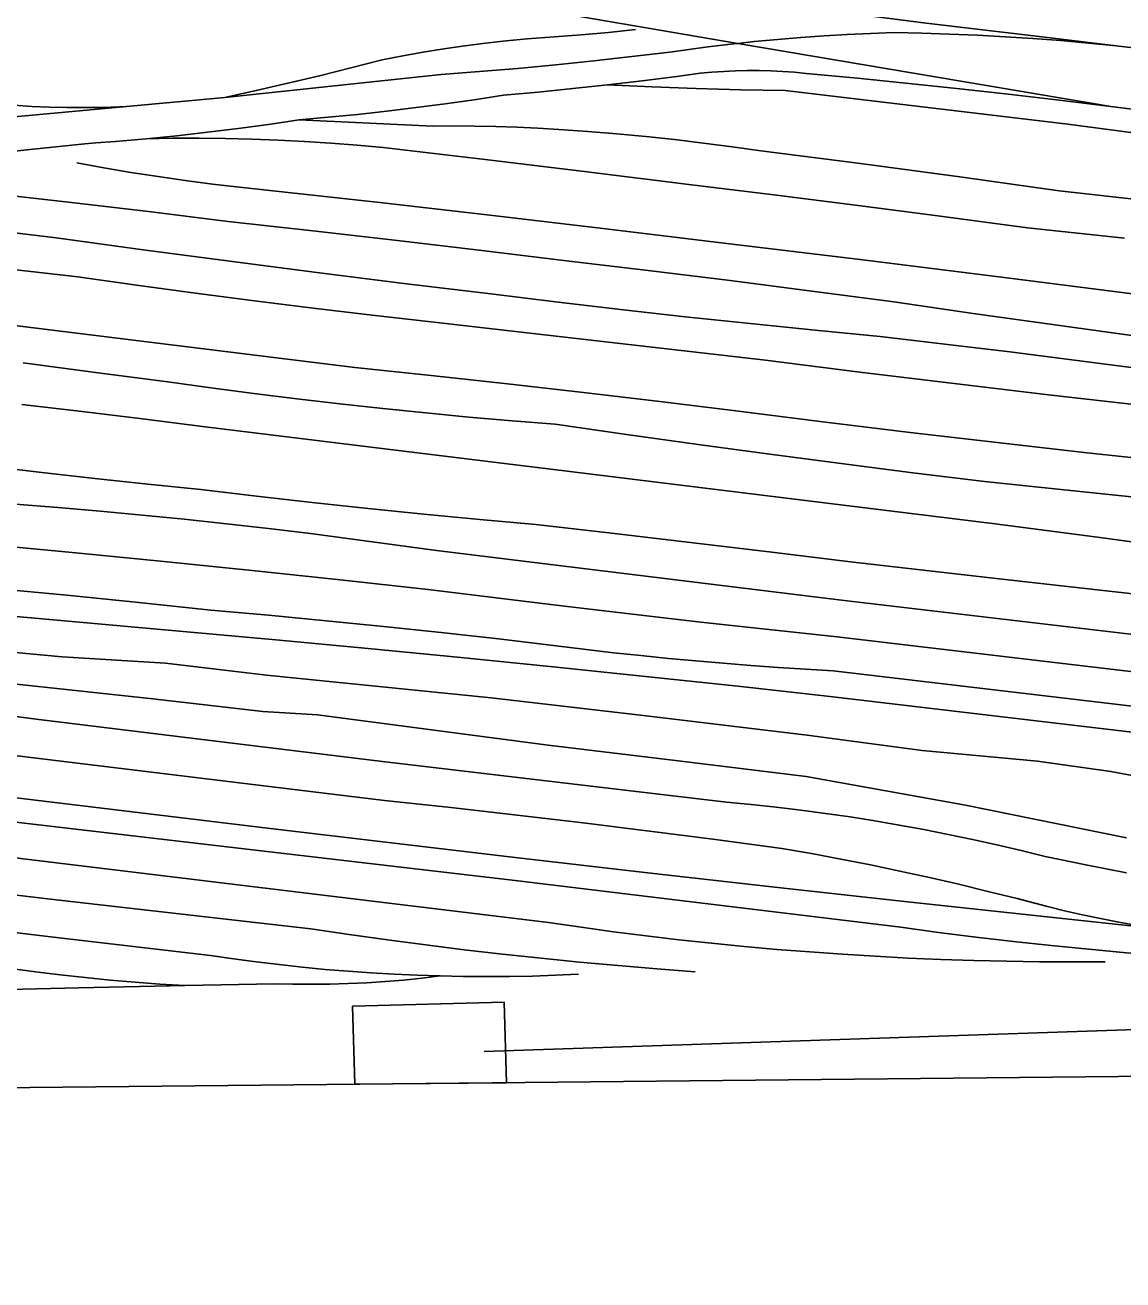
# Model space of a CAD drawing. Extents: x 3625074 to 3663148, y 511451 to 537151.
# Drawn here: x 3643007 to 3643792, y 516860 to 517758 of the extents above; entities that cross this region are included whole.
import ezdxf

# ---------------------------------------------------------------- set-up
doc = ezdxf.new("R2010")
doc.units = 0
for name, color, linetype in [('V-BLDG-OTLN', 7, 'Continuous'), ('V-GRID-FRAM', 7, 'Continuous'), ('V-RAIL-TRAK', 7, 'Continuous'), ('V-TOPO-SHOR', 7, 'Continuous')]:
    doc.layers.add(name, color=color, linetype=linetype)

msp = doc.modelspace()

# ---------------------------------------------------------------- linework, layer by layer
at = {"layer": 'V-BLDG-OTLN'}
for p, q in [((3643241.07, 517055.77), (3643349.52, 517058.68)), ((3643349.52, 517058.68), (3643351.07, 517001.03)), ((3643242.57, 516999.94), (3643241.07, 517055.77)), ((3643351.07, 517001.03), (3643242.57, 516999.94))]:
    msp.add_line(p, q, dxfattribs=at)
at = {"layer": 'V-GRID-FRAM'}
msp.add_lwpolyline([(3629129.44, 535042.13), (3660791.61, 535359.9), (3660982.02, 517177.98), (3629303.98, 516860.05), (3629129.44, 535042.13)], dxfattribs=at)
at = {"layer": 'V-RAIL-TRAK'}
msp.add_line((3643516.61, 517744.42), (3643784.6, 517699.08), dxfattribs=at)
for points in [[(3643181.91, 517801.8), (3643516.61, 517744.42)], [(3643405.07, 517786.2), (3643445.83, 517782.28), (3643486.56, 517778.13), (3643527.27, 517773.74), (3643567.95, 517769.14), (3643608.61, 517764.3), (3643649.24, 517759.23), (3643737.91, 517748.59), (3643789.05, 517742.55), (3643826.62, 517738.23)], [(3643789.05, 517742.55), (3643787.08, 517742.77), (3643767.27, 517744.7), (3643747.45, 517746.42), (3643727.6, 517747.93), (3643707.75, 517749.2), (3643687.87, 517750.27), (3643667.99, 517751.1), (3643648.1, 517751.72), (3643628.21, 517752.12), (3643611.51, 517751.58), (3643594.83, 517750.83), (3643578.15, 517749.87), (3643561.49, 517748.69), (3643544.85, 517747.3), (3643528.22, 517745.7), (3643516.61, 517744.42), (3643511.62, 517743.88), (3643495.04, 517741.85), (3643467.9, 517738.27), (3643440.73, 517734.94), (3643413.53, 517731.87), (3643386.29, 517729.06), (3643359.04, 517726.51), (3643331.76, 517724.21), (3643304.46, 517722.17), (3643149.56, 517705.75), (3643079.29, 517699.26), (3642931.63, 517685.6)], [(3643149.56, 517705.75), (3643172.17, 517710.71), (3643194.74, 517715.89), (3643217.26, 517721.26), (3643239.72, 517726.85), (3643262.13, 517732.65), (3643276.84, 517735.51), (3643291.59, 517738.14), (3643306.38, 517740.54), (3643321.2, 517742.7), (3643336.05, 517744.62), (3643350.94, 517746.31), (3643365.85, 517747.76), (3643385.23, 517749.03), (3643404.6, 517750.54), (3643423.94, 517752.32), (3643443.25, 517754.35)], [(3643874.01, 517687.95), (3643785.1, 517698.97), (3643748.54, 517703.47), (3643711.95, 517707.77), (3643675.35, 517711.87), (3643638.72, 517715.77), (3643602.08, 517719.48), (3643565.41, 517722.99), (3643557.01, 517723.8), (3643548.59, 517724.41), (3643540.16, 517724.81), (3643531.72, 517725.02), (3643523.27, 517725.03), (3643514.83, 517724.83), (3643506.4, 517724.43), (3643497.98, 517723.84), (3643489.58, 517723.04), (3643481.2, 517722.04), (3643472.84, 517720.85), (3643448.09, 517717.72), (3643423.32, 517714.8), (3643398.52, 517712.1), (3643373.7, 517709.6), (3643348.86, 517707.31), (3643328.06, 517704.17), (3643307.23, 517701.25), (3643286.37, 517698.52), (3643265.49, 517695.99), (3643244.58, 517693.67), (3643223.65, 517691.55), (3643202.71, 517689.64), (3643180.92, 517686.46), (3643159.09, 517683.53), (3643137.24, 517680.85), (3643115.35, 517678.43), (3643093.44, 517676.25), (3643071.5, 517674.33), (3643057.31, 517673.25), (3643049.55, 517672.66), (3643008.03, 517668.29), (3642966.55, 517663.68)], [(3643423.32, 517714.8), (3643455.05, 517713.36), (3643486.79, 517712.2), (3643518.55, 517711.31), (3643550.31, 517710.71), (3643752.44, 517686.68), (3643801.05, 517680.27), (3643849.69, 517674.09), (3643898.36, 517668.15), (3643947.06, 517662.45), (3643995.78, 517656.98), (3644034.98, 517652.86), (3644074.15, 517648.52), (3644113.29, 517643.97), (3644152.41, 517639.21), (3644191.5, 517634.23), (3644230.57, 517629.05), (3644269.61, 517623.65), (3644418.54, 517606.4), (3644430.1, 517604.83), (3644441.69, 517603.42), (3644453.29, 517602.16), (3644464.91, 517601.06), (3644476.54, 517600.11)], [(3642711.8, 517701.27), (3642753.26, 517705.84), (3642765.69, 517707.39), (3642778.15, 517708.71), (3642790.63, 517709.81), (3642803.13, 517710.69), (3642815.64, 517711.35), (3642828.16, 517711.79), (3642840.69, 517712.01), (3642853.21, 517712), (3642865.74, 517711.78), (3642878.26, 517711.33), (3642999.03, 517700.14), (3643011.58, 517699.41), (3643024.15, 517698.9), (3643036.72, 517698.6), (3643049.3, 517698.53), (3643061.87, 517698.67), (3643074.44, 517699.03), (3643079.29, 517699.26)], [(3643202.71, 517689.64), (3643298.35, 517685.24), (3643313.4, 517685.36), (3643328.45, 517685.27), (3643343.5, 517684.96), (3643358.54, 517684.44), (3643373.57, 517683.7), (3643388.59, 517682.74), (3643409.3, 517681.32), (3643429.99, 517679.66), (3643450.66, 517677.74), (3643471.31, 517675.58), (3643491.93, 517673.17), (3643512.52, 517670.52), (3643533.07, 517667.62), (3643604.21, 517658.42), (3643675.31, 517648.89), (3643746.36, 517639.02), (3643810.43, 517631.73)], [(3643093.44, 517676.25), (3643112.3, 517676.54), (3643131.16, 517676.57), (3643150.02, 517676.36), (3643168.88, 517675.91), (3643187.73, 517675.2), (3643206.56, 517674.26), (3643225.39, 517673.07), (3643244.2, 517671.63), (3643262.98, 517669.95), (3643335.89, 517661.44), (3643408.76, 517652.6), (3643481.6, 517643.45), (3643542.15, 517636.03), (3643602.68, 517628.41), (3643663.18, 517620.57), (3643723.65, 517612.53), (3643793.03, 517605.05)], [(3643043.88, 517658.89), (3643063.18, 517655.41), (3643082.52, 517652.16), (3643101.89, 517649.16), (3643121.3, 517646.38), (3643140.75, 517643.85), (3643160.22, 517641.56), (3643179.72, 517639.5), (3643260.54, 517630.54), (3643341.33, 517621.3), (3643422.09, 517611.8), (3643502.81, 517602.02), (3643605.86, 517589.53), (3643708.87, 517576.76), (3643811.84, 517563.69)], [(3642734.65, 517634.75), (3642752.69, 517634.07), (3642770.73, 517633.19), (3642788.76, 517632.11), (3642806.77, 517630.84), (3642824.77, 517629.36), (3642842.75, 517627.68), (3643029.14, 517605.35), (3643091.22, 517596.85), (3643153.34, 517588.59), (3643215.49, 517580.56), (3643277.67, 517572.77), (3643339.87, 517565.22), (3643386.21, 517559.55), (3643432.57, 517554.13), (3643478.97, 517548.94), (3643525.38, 517543.98), (3643571.83, 517539.26), (3643618.29, 517534.77), (3643664.66, 517529.4), (3643711.01, 517523.81), (3643757.32, 517517.98), (3643803.61, 517511.93)], [(3643798.35, 517535.5), (3643741.54, 517543.29), (3643684.76, 517551.31), (3643628.02, 517559.56), (3643569.54, 517567.27), (3643511.04, 517574.75), (3643452.51, 517581.99), (3643393.95, 517589), (3643333.52, 517596.37), (3643273.06, 517603.52), (3643212.57, 517610.45), (3643152.07, 517617.16), (3643094.97, 517624.22), (3643037.83, 517630.94), (3642980.66, 517637.31)], [(3642836.25, 517600.99), (3643044.55, 517577.39), (3643086.58, 517571.45), (3643128.65, 517565.75), (3643170.76, 517560.29), (3643212.89, 517555.07), (3643255.05, 517550.08), (3643297.24, 517545.34), (3643536.22, 517517.91), (3643603.68, 517509.4), (3643671.17, 517501.14), (3643738.69, 517493.13), (3643806.23, 517485.37)], [(3642945.2, 517549.33), (3643242.57, 517512.51), (3643297.16, 517506.89), (3643351.72, 517500.97), (3643406.25, 517494.78), (3643460.75, 517488.31), (3643515.21, 517481.55), (3643577.43, 517473.75), (3643639.68, 517466.21), (3643701.96, 517458.91), (3643764.27, 517451.86), (3643826.6, 517445.07)], [(3643005.52, 517515.84), (3643057.25, 517508.98), (3643109, 517502.34), (3643139.67, 517498.08), (3643170.36, 517494.04), (3643201.08, 517490.22), (3643231.82, 517486.63), (3643262.59, 517483.25), (3643293.39, 517480.11), (3643324.21, 517477.18), (3643355.04, 517474.48), (3643385.9, 517472), (3643437, 517464.67), (3643488.14, 517457.55), (3643539.3, 517450.62), (3643590.48, 517443.89), (3643641.69, 517437.36), (3643692.93, 517431.04), (3643784.11, 517421.45), (3643875.33, 517412.16)], [(3643815.54, 517385.53), (3643777.25, 517390.82), (3643738.94, 517395.9), (3643700.59, 517400.75), (3643396.42, 517438.14), (3643133.77, 517470.47), (3643090.7, 517475.91), (3643047.6, 517481.11), (3643004.47, 517486.08)], [(3642115.61, 517440.26), (3642176.55, 517437.79), (3642237.47, 517435.06), (3642298.38, 517432.07), (3642384.3, 517427.64), (3642470.21, 517422.95), (3642556.11, 517417.98), (3642641.99, 517412.75), (3642709.64, 517407.93), (3642777.27, 517402.86), (3642844.88, 517397.51), (3642912.47, 517391.9), (3642980.03, 517386.02), (3643043.08, 517380.04), (3643106.11, 517373.83), (3643169.12, 517367.4), (3643232.1, 517360.74), (3643295.06, 517353.86), (3643343.76, 517347.8), (3643392.47, 517341.89), (3643441.21, 517336.16), (3643489.97, 517330.59), (3643538.74, 517325.18), (3643587.53, 517319.95)], [(3642980.85, 517442.09), (3643018.71, 517437.56), (3643056.59, 517433.25), (3643094.5, 517429.15), (3643132.43, 517425.27), (3643172.3, 517420.51), (3643212.2, 517415.99), (3643252.12, 517411.7), (3643292.07, 517407.64), (3643332.04, 517403.82), (3643372.03, 517400.22), (3643428.37, 517393.89), (3643484.67, 517387.33), (3643540.95, 517380.56), (3643597.21, 517373.56), (3643703.45, 517361.41), (3643809.71, 517349.49)], [(3643139.67, 517339.06), (3643088.23, 517344.52), (3643036.76, 517349.72), (3642985.26, 517354.66), (3642933.74, 517359.34), (3642882.2, 517363.76), (3642830.64, 517367.91), (3642739.24, 517374.59), (3642647.82, 517380.99), (3642556.37, 517387.11), (3642467.16, 517391.92), (3642377.93, 517396.43), (3642288.69, 517400.66), (3642199.44, 517404.6), (3642150.13, 517407.45), (3642100.81, 517410.06)], [(3643000.02, 517414.84), (3643030.21, 517412.47), (3643060.39, 517409.88), (3643090.54, 517407.09), (3643120.68, 517404.08), (3643150.79, 517400.86), (3643180.88, 517397.43), (3643210.94, 517393.8), (3643240.98, 517389.95), (3643271, 517385.89), (3643300.98, 517381.63), (3643590.64, 517346.31)], [(3643016.52, 517260.91), (3642967.02, 517267.36), (3642917.49, 517273.65), (3642867.94, 517279.77), (3642818.37, 517285.73), (3642768.77, 517291.53), (3642678.73, 517301.62), (3642588.71, 517311.91), (3642498.71, 517322.41), (3642433.32, 517329.16), (3642367.9, 517335.63), (3642302.46, 517341.81), (3642236.98, 517347.71), (3642199.02, 517351.32), (3642161.04, 517354.72), (3642123.04, 517357.92)], [(3643590.64, 517346.31), (3644081.06, 517288.4), (3644549.34, 517231.67), (3644972.37, 517180.07), (3645353.03, 517133.99)], [(3642955.09, 517338.5), (3643037.53, 517331.24), (3643119.96, 517323.78), (3643186.1, 517317.8), (3643252.22, 517311.6), (3643318.33, 517305.18), (3643384.4, 517298.54), (3643450.46, 517291.68), (3643516.49, 517284.6), (3643582.5, 517277.31)], [(3643584.67, 517295.68), (3643565.02, 517296.85), (3643545.38, 517298.14), (3643525.73, 517299.56), (3643506.09, 517301.11), (3643486.46, 517302.79), (3643466.83, 517304.59), (3643447.22, 517306.53), (3643427.63, 517308.59), (3643386.57, 517313.64), (3643345.48, 517318.46), (3643304.37, 517323.05), (3643263.23, 517327.4), (3643222.06, 517331.52), (3643180.88, 517335.41), (3643139.67, 517339.06)], [(3643587.53, 517319.95), (3644077.9, 517262.04), (3644546.13, 517205.31), (3644969.17, 517153.71), (3645349.84, 517107.63)], [(3645346.9, 517083.38), (3644966.22, 517129.46), (3644543.18, 517181.06), (3644075, 517237.78), (3643584.67, 517295.68)], [(3641574.48, 517280.36), (3641811.92, 517251.21), (3642003.83, 517227.57), (3642264.59, 517196.46), (3642547.94, 517162.59), (3642804.77, 517131.87), (3643027.14, 517105.09), (3643139.5, 517092.1)], [(3643582.5, 517277.31), (3644072.8, 517219.41), (3644540.95, 517162.69), (3644963.99, 517111.09), (3645344.68, 517065)], [(3643486.11, 517080.43), (3643458.5, 517082.51), (3643430.92, 517084.81), (3643403.35, 517087.33), (3643375.81, 517090.07), (3643348.29, 517093.03), (3643320.79, 517096.22), (3643293.32, 517099.62), (3643265.87, 517103.24), (3643238.46, 517107.08), (3643211.08, 517111.14), (3643116.96, 517121.78), (3643022.86, 517132.65), (3642928.8, 517143.76), (3642834.76, 517155.1), (3642740.75, 517166.68), (3642646.77, 517178.49), (3642492.1, 517197.08), (3642337.46, 517215.88), (3642182.84, 517234.9), (3641992.19, 517268.22)], [(3642220.44, 517255.07), (3642439.51, 517228.66), (3642658.61, 517202.54), (3642877.75, 517176.69), (3643381.11, 517115.64), (3643404.37, 517112.24), (3643427.67, 517109.07), (3643450.98, 517106.11), (3643474.33, 517103.37), (3643497.7, 517100.85), (3643521.09, 517098.54), (3643544.51, 517096.45), (3643567.94, 517094.58), (3643591.38, 517092.92), (3643614.85, 517091.49), (3643638.32, 517090.27), (3643661.81, 517089.27), (3643685.3, 517088.49), (3643708.8, 517087.93), (3643732.3, 517087.58), (3643755.81, 517087.46), (3643779.31, 517087.55)], [(3642435.31, 517255.58), (3642948.96, 517193.35), (3643357.35, 517145.7), (3643633.18, 517112.22), (3643659.99, 517108.63), (3643686.84, 517105.26), (3643713.71, 517102.12), (3643740.61, 517099.2), (3643767.53, 517096.49), (3643794.47, 517094.02), (3643821.43, 517091.76), (3643848.41, 517089.72)], [(3643815.25, 517111.5), (3643724.44, 517121.15), (3643633.66, 517130.99), (3643542.9, 517141.03), (3643452.16, 517151.27), (3643361.45, 517161.71), (3643270.75, 517172.35), (3643180.08, 517183.18), (3643089.44, 517194.22), (3642545.71, 517259.6)], [(3643802.12, 517113.61), (3643789.04, 517115.92), (3643775.99, 517118.44), (3643762.98, 517121.17), (3643750.02, 517124.11), (3643737.11, 517127.26), (3643716.29, 517132.72), (3643695.41, 517137.96), (3643674.48, 517143), (3643653.5, 517147.82), (3643632.48, 517152.42), (3643611.41, 517156.81), (3643590.29, 517160.99), (3643569.14, 517164.96), (3643547.94, 517168.7), (3643500.65, 517174.98), (3643453.34, 517181.03), (3643406, 517186.86), (3643358.62, 517192.46), (3643311.23, 517197.83), (3643263.81, 517202.97), (3642777.45, 517262.05)], [(3643794.47, 517151.2), (3643765.39, 517156.87), (3643736.36, 517162.78), (3643719.08, 517167.08), (3643701.75, 517171.17), (3643684.36, 517175.04), (3643666.93, 517178.7), (3643649.46, 517182.15), (3643631.95, 517185.37), (3643614.39, 517188.38), (3643596.8, 517191.17), (3643579.18, 517193.73), (3643561.53, 517196.09), (3643543.85, 517198.22), (3643526.14, 517200.13), (3643508.41, 517201.83), (3643385.39, 517216.18), (3643262.4, 517230.82), (3643139.44, 517245.73), (3643016.52, 517260.91)], [(3642762.59, 517111.08), (3642996.46, 517082.72), (3643014.21, 517080.37), (3643031.98, 517078.23), (3643049.77, 517076.28), (3643067.59, 517074.54), (3643085.42, 517073), (3643103.27, 517071.66), (3643121.14, 517070.53)], [(3643139.5, 517092.1), (3643155.82, 517089.7), (3643172.17, 517087.51), (3643188.54, 517085.52), (3643204.94, 517083.74), (3643221.36, 517082.17), (3643237.79, 517080.81), (3643254.25, 517079.66), (3643270.71, 517078.71), (3643287.19, 517077.97), (3643303.68, 517077.44), (3643320.17, 517077.12), (3643336.66, 517077), (3643353.16, 517077.1), (3643369.65, 517077.4), (3643386.13, 517077.92), (3643402.61, 517078.64)], [(3642853.35, 517064.65), (3642867.4, 517064.51), (3642881.44, 517064.6), (3642895.48, 517064.91), (3642909.52, 517065.46), (3642923.54, 517066.24), (3642954.14, 517066.9), (3643045.26, 517068.88), (3643121.14, 517070.53), (3643185.1, 517071.92), (3643198.3, 517071.57), (3643211.5, 517071.46), (3643224.71, 517071.59), (3643237.91, 517071.97), (3643251.1, 517072.58), (3643264.27, 517073.43), (3643277.43, 517074.53), (3643290.57, 517075.86), (3643303.68, 517077.44)], [(3643335.21, 517023.46), (3643964.1, 517044.72), (3644178.17, 517047.69), (3644436.19, 517050.35)]]:
    msp.add_lwpolyline(points, dxfattribs=at)
at = {"layer": 'V-TOPO-SHOR'}
for points in [[(3643176.73, 517266.48), (3643098.28, 517275.59), (3642991.81, 517287.08), (3642900.17, 517298.42), (3642791.62, 517311.83), (3642659.03, 517327.51), (3642552.09, 517341.41), (3642460.1, 517349.58), (3642408.55, 517354.22), (3642466.53, 517352.04), (3642574.39, 517342.63), (3642642.64, 517338.31), (3642708.54, 517335.12), (3642804.22, 517326.05), (3642879.87, 517320.99), (3642938.26, 517314.57), (3643033.41, 517305.78), (3643107.22, 517301.04), (3643179.49, 517292.59)], [(3643179.49, 517292.59), (3643340.15, 517276.46), (3643450.96, 517263.46), (3643566.11, 517249.68), (3643648.43, 517238.65), (3643730.74, 517231.17), (3643783.37, 517223.68), (3643821.36, 517216.58)], [(3643794.47, 517176.2), (3643679.31, 517199.49), (3643565.34, 517220), (3643471.95, 517231.42), (3643380.93, 517242.45), (3643215.91, 517264.12), (3643176.73, 517266.48)]]:
    msp.add_lwpolyline(points, dxfattribs=at)

doc.saveas('drawing.dxf')
